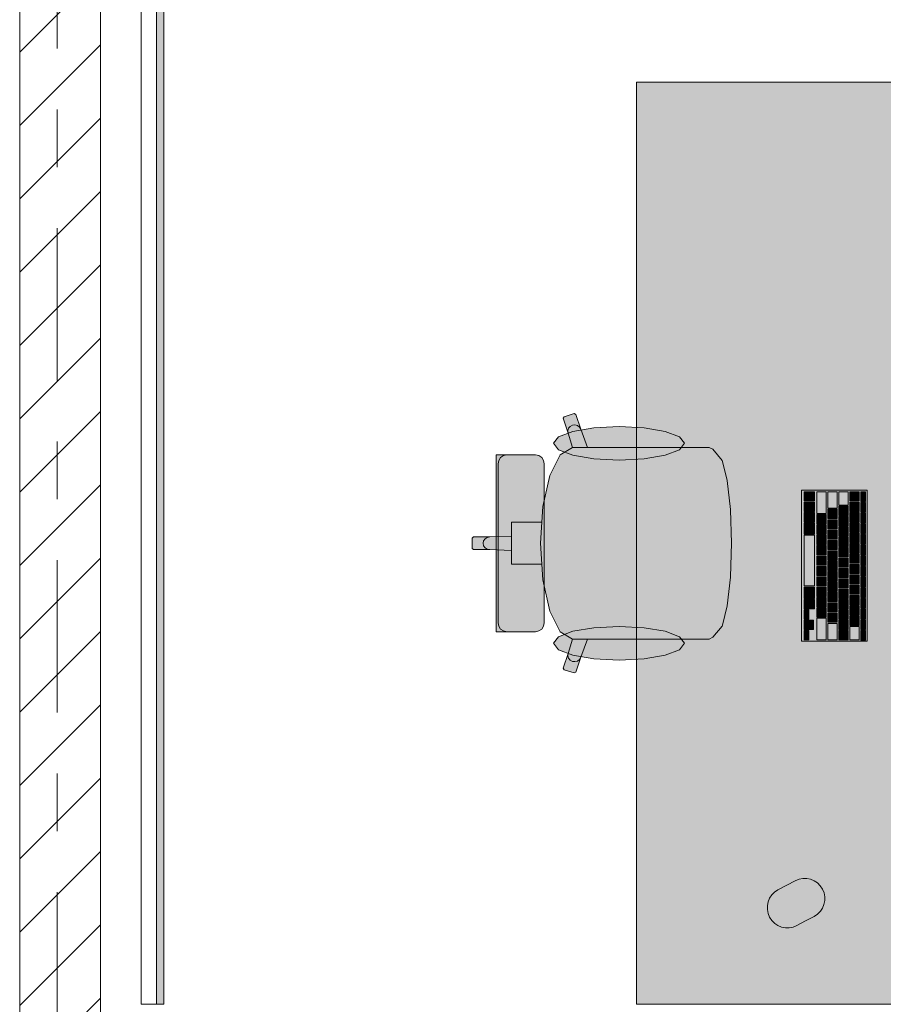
# Model space of a CAD drawing. Header units: metres. Extents: x -3.6 to 84.5, y -11 to 16.8.
# Tile 308 of 361: x 54.5 to 56, y 1 to 2.7. Entities that reach past the tile are written whole.
import ezdxf

# ---------------------------------------------------------------- set-up
doc = ezdxf.new("R2010")
doc.units = ezdxf.units.M
doc.header["$MEASUREMENT"] = 0
doc.linetypes.add('Strichlinie doppelt', pattern=[0.546806, 0.264583, -0.105833, 0.070556, -0.105833])
doc.linetypes.add('Wipeout_Contour', pattern=[1, 0, -1])
for name, color, linetype in [('451 - Universal.Achsen Raster', 7, 'Continuous'), ('605 - Struktur.Wand Innen', 7, 'Continuous'), ('701 - Einrichtung.Möbel', 7, 'Continuous'), ('Neubau_653 - Abdeckung.TB Verkofferung', 7, 'Continuous')]:
    doc.layers.add(name, color=color, linetype=linetype)

msp = doc.modelspace()

# ---------------------------------------------------------------- hatches: boundary and pattern name
at = {"layer": '701 - Einrichtung.Möbel', "linetype": 'Continuous', "lineweight": 0, "true_color": 0x3a3a3a}
for points in [[(56.335, 2.61), (55.535, 2.61), (55.535, 1.01), (56.335, 1.01)], [(55.6098, 1.9764), (55.4504, 1.9764), (55.4384, 2.0079), (55.4297, 2.0336), (55.4268, 2.035), (55.4095, 2.0296), (55.408, 2.0268), (55.4167, 2.0011), (55.4241, 1.9763), (55.4028, 1.9637), (55.3847, 1.9276), (55.3726, 1.8737), (55.3708, 1.8465), (55.3412, 1.8465), (55.3184, 1.8465), (55.3184, 1.8222), (55.2804, 1.8209), (55.2523, 1.8209), (55.25, 1.8187), (55.25, 1.81), (55.7, 1.81), (55.6981, 1.8681), (55.698, 1.8688), (55.6926, 1.9187), (55.6844, 1.9521), (55.6837, 1.9536), (55.6676, 1.9731), (55.661, 1.9764), (55.6374, 1.9764)], [(55.5048, 2.0127), (55.4613, 2.0104), (55.4244, 2.0041), (55.3998, 1.9946), (55.3911, 1.9835), (55.3998, 1.9723), (55.4244, 1.9628), (55.4613, 1.9565), (55.5048, 1.9542), (55.5483, 1.9565), (55.5851, 1.9628), (55.6098, 1.9723), (55.6184, 1.9835), (55.6098, 1.9946), (55.5851, 2.0041), (55.5483, 2.0104)], [(55.3751, 1.948), (55.374, 1.9539), (55.3707, 1.9589), (55.3657, 1.9622), (55.3599, 1.9634), (55.3565, 1.9634), (55.3483, 1.9634), (55.3237, 1.9634), (55.3136, 1.9634), (55.3101, 1.9634), (55.3023, 1.9634), (55.2989, 1.9634), (55.2915, 1.9634), (55.2915, 1.81), (55.3751, 1.81)], [(55.8212, 1.9019), (55.8212, 1.6399), (55.9352, 1.6399), (55.9352, 1.9019)], [(55.8262, 1.8914), (55.8262, 1.8836), (55.8264, 1.8834), (55.844, 1.8834), (55.8442, 1.8836), (55.8442, 1.8992), (55.844, 1.8994), (55.8264, 1.8994), (55.8262, 1.8992)], [(55.8482, 1.8807), (55.8482, 1.8621), (55.8484, 1.8619), (55.864, 1.8619), (55.8642, 1.8621), (55.8642, 1.8992), (55.864, 1.8994), (55.8484, 1.8994), (55.8482, 1.8992)], [(55.8672, 1.8852), (55.8672, 1.8711), (55.8674, 1.8709), (55.883, 1.8709), (55.8832, 1.8711), (55.8832, 1.8992), (55.883, 1.8994), (55.8674, 1.8994), (55.8672, 1.8992)], [(55.8862, 1.8879), (55.8862, 1.8766), (55.8864, 1.8764), (55.902, 1.8764), (55.9022, 1.8766), (55.9022, 1.8992), (55.902, 1.8994), (55.8864, 1.8994), (55.8862, 1.8992)], [(55.9052, 1.8914), (55.9052, 1.8836), (55.9054, 1.8834), (55.921, 1.8834), (55.9212, 1.8836), (55.9212, 1.8992), (55.921, 1.8994), (55.9054, 1.8994), (55.9052, 1.8992)], [(55.9242, 1.8909), (55.9242, 1.8826), (55.9244, 1.8824), (55.932, 1.8824), (55.9322, 1.8826), (55.9322, 1.8992), (55.932, 1.8994), (55.9244, 1.8994), (55.9242, 1.8992)], [(55.8262, 1.8734), (55.8262, 1.8656), (55.8264, 1.8654), (55.844, 1.8654), (55.8442, 1.8656), (55.8442, 1.8812), (55.844, 1.8814), (55.8264, 1.8814), (55.8262, 1.8812)], [(55.9052, 1.8734), (55.9052, 1.8656), (55.9054, 1.8654), (55.921, 1.8654), (55.9212, 1.8656), (55.9212, 1.8812), (55.921, 1.8814), (55.9054, 1.8814), (55.9052, 1.8812)], [(55.9242, 1.8724), (55.9242, 1.8641), (55.9244, 1.8639), (55.932, 1.8639), (55.9322, 1.8641), (55.9322, 1.8807), (55.932, 1.8809), (55.9244, 1.8809), (55.9242, 1.8807)], [(55.8262, 1.8554), (55.8262, 1.8476), (55.8264, 1.8474), (55.844, 1.8474), (55.8442, 1.8476), (55.8442, 1.8632), (55.844, 1.8634), (55.8264, 1.8634), (55.8262, 1.8632)], [(55.8672, 1.8609), (55.8672, 1.8531), (55.8674, 1.8529), (55.883, 1.8529), (55.8832, 1.8531), (55.8832, 1.8687), (55.883, 1.8689), (55.8674, 1.8689), (55.8672, 1.8687)], [(55.8862, 1.8664), (55.8862, 1.8586), (55.8864, 1.8584), (55.902, 1.8584), (55.9022, 1.8586), (55.9022, 1.8742), (55.902, 1.8744), (55.8864, 1.8744), (55.8862, 1.8742)], [(55.9052, 1.8554), (55.9052, 1.8476), (55.9054, 1.8474), (55.921, 1.8474), (55.9212, 1.8476), (55.9212, 1.8632), (55.921, 1.8634), (55.9054, 1.8634), (55.9052, 1.8632)], [(55.9242, 1.8539), (55.9242, 1.8456), (55.9244, 1.8454), (55.932, 1.8454), (55.9322, 1.8456), (55.9322, 1.8622), (55.932, 1.8624), (55.9244, 1.8624), (55.9242, 1.8622)], [(55.8262, 1.8357), (55.8262, 1.8261), (55.8264, 1.8259), (55.844, 1.8259), (55.8442, 1.8261), (55.8442, 1.8452), (55.844, 1.8454), (55.8264, 1.8454), (55.8262, 1.8452)], [(55.8482, 1.8519), (55.8482, 1.8441), (55.8484, 1.8439), (55.864, 1.8439), (55.8642, 1.8441), (55.8642, 1.8597), (55.864, 1.8599), (55.8484, 1.8599), (55.8482, 1.8597)], [(55.8672, 1.8429), (55.8672, 1.8351), (55.8674, 1.8349), (55.883, 1.8349), (55.8832, 1.8351), (55.8832, 1.8507), (55.883, 1.8509), (55.8674, 1.8509), (55.8672, 1.8507)], [(55.8862, 1.8484), (55.8862, 1.8406), (55.8864, 1.8404), (55.902, 1.8404), (55.9022, 1.8406), (55.9022, 1.8562), (55.902, 1.8564), (55.8864, 1.8564), (55.8862, 1.8562)], [(55.9052, 1.8374), (55.9052, 1.8296), (55.9054, 1.8294), (55.921, 1.8294), (55.9212, 1.8296), (55.9212, 1.8452), (55.921, 1.8454), (55.9054, 1.8454), (55.9052, 1.8452)], [(55.8482, 1.8339), (55.8482, 1.8261), (55.8484, 1.8259), (55.864, 1.8259), (55.8642, 1.8261), (55.8642, 1.8417), (55.864, 1.8419), (55.8484, 1.8419), (55.8482, 1.8417)], [(55.8672, 1.8249), (55.8672, 1.8171), (55.8674, 1.8169), (55.883, 1.8169), (55.8832, 1.8171), (55.8832, 1.8327), (55.883, 1.8329), (55.8674, 1.8329), (55.8672, 1.8327)], [(55.8862, 1.8304), (55.8862, 1.8226), (55.8864, 1.8224), (55.902, 1.8224), (55.9022, 1.8226), (55.9022, 1.8382), (55.902, 1.8384), (55.8864, 1.8384), (55.8862, 1.8382)], [(55.9242, 1.8354), (55.9242, 1.8271), (55.9244, 1.8269), (55.932, 1.8269), (55.9322, 1.8271), (55.9322, 1.8437), (55.932, 1.8439), (55.9244, 1.8439), (55.9242, 1.8437)], [(55.8262, 1.7799), (55.8262, 1.7361), (55.8264, 1.7359), (55.844, 1.7359), (55.8442, 1.7361), (55.8442, 1.8237), (55.844, 1.8239), (55.8264, 1.8239), (55.8262, 1.8237)], [(55.8482, 1.8159), (55.8482, 1.8081), (55.8484, 1.8079), (55.864, 1.8079), (55.8642, 1.8081), (55.8642, 1.8237), (55.864, 1.8239), (55.8484, 1.8239), (55.8482, 1.8237)], [(55.8672, 1.8069), (55.8672, 1.7991), (55.8674, 1.7989), (55.883, 1.7989), (55.8832, 1.7991), (55.8832, 1.8147), (55.883, 1.8149), (55.8674, 1.8149), (55.8672, 1.8147)], [(55.8862, 1.8124), (55.8862, 1.8046), (55.8864, 1.8044), (55.902, 1.8044), (55.9022, 1.8046), (55.9022, 1.8202), (55.902, 1.8204), (55.8864, 1.8204), (55.8862, 1.8202)], [(55.9052, 1.8194), (55.9052, 1.8116), (55.9054, 1.8114), (55.921, 1.8114), (55.9212, 1.8116), (55.9212, 1.8272), (55.921, 1.8274), (55.9054, 1.8274), (55.9052, 1.8272)], [(55.9242, 1.8169), (55.9242, 1.8086), (55.9244, 1.8084), (55.932, 1.8084), (55.9322, 1.8086), (55.9322, 1.8252), (55.932, 1.8254), (55.9244, 1.8254), (55.9242, 1.8252)], [(55.6098, 1.6436), (55.6374, 1.6436), (55.661, 1.6436), (55.6676, 1.6469), (55.6837, 1.6663), (55.6844, 1.6679), (55.6926, 1.7012), (55.698, 1.7511), (55.6981, 1.7519), (55.7, 1.81), (55.25, 1.81), (55.25, 1.8012), (55.2523, 1.799), (55.2804, 1.799), (55.3184, 1.7977), (55.3184, 1.7735), (55.3412, 1.7735), (55.3708, 1.7735), (55.3726, 1.7463), (55.3847, 1.6923), (55.4028, 1.6562), (55.4241, 1.6437), (55.4167, 1.6189), (55.408, 1.5932), (55.4095, 1.5904), (55.4268, 1.585), (55.4297, 1.5864), (55.4384, 1.6121), (55.4504, 1.6436)], [(55.3751, 1.6719), (55.3751, 1.81), (55.2915, 1.81), (55.2915, 1.6566), (55.2989, 1.6566), (55.3023, 1.6566), (55.3101, 1.6566), (55.3136, 1.6566), (55.3237, 1.6566), (55.3483, 1.6566), (55.3565, 1.6566), (55.3599, 1.6566), (55.3657, 1.6578), (55.3707, 1.6611), (55.374, 1.6661)], [(55.8482, 1.7979), (55.8482, 1.7901), (55.8484, 1.7899), (55.864, 1.7899), (55.8642, 1.7901), (55.8642, 1.8057), (55.864, 1.8059), (55.8484, 1.8059), (55.8482, 1.8057)], [(55.8672, 1.7889), (55.8672, 1.7811), (55.8674, 1.7809), (55.883, 1.7809), (55.8832, 1.7811), (55.8832, 1.7967), (55.883, 1.7969), (55.8674, 1.7969), (55.8672, 1.7967)], [(55.8862, 1.7944), (55.8862, 1.7866), (55.8864, 1.7864), (55.902, 1.7864), (55.9022, 1.7866), (55.9022, 1.8022), (55.902, 1.8024), (55.8864, 1.8024), (55.8862, 1.8022)], [(55.9052, 1.8014), (55.9052, 1.7936), (55.9054, 1.7934), (55.921, 1.7934), (55.9212, 1.7936), (55.9212, 1.8092), (55.921, 1.8094), (55.9054, 1.8094), (55.9052, 1.8092)], [(55.9242, 1.7984), (55.9242, 1.7901), (55.9244, 1.7899), (55.932, 1.7899), (55.9322, 1.7901), (55.9322, 1.8067), (55.932, 1.8069), (55.9244, 1.8069), (55.9242, 1.8067)], [(55.8482, 1.7799), (55.8482, 1.7721), (55.8484, 1.7719), (55.864, 1.7719), (55.8642, 1.7721), (55.8642, 1.7877), (55.864, 1.7879), (55.8484, 1.7879), (55.8482, 1.7877)], [(55.8672, 1.7709), (55.8672, 1.7631), (55.8674, 1.7629), (55.883, 1.7629), (55.8832, 1.7631), (55.8832, 1.7787), (55.883, 1.7789), (55.8674, 1.7789), (55.8672, 1.7787)], [(55.8862, 1.7764), (55.8862, 1.7686), (55.8864, 1.7684), (55.902, 1.7684), (55.9022, 1.7686), (55.9022, 1.7842), (55.902, 1.7844), (55.8864, 1.7844), (55.8862, 1.7842)], [(55.9052, 1.7834), (55.9052, 1.7756), (55.9054, 1.7754), (55.921, 1.7754), (55.9212, 1.7756), (55.9212, 1.7912), (55.921, 1.7914), (55.9054, 1.7914), (55.9052, 1.7912)], [(55.9242, 1.7799), (55.9242, 1.7716), (55.9244, 1.7714), (55.932, 1.7714), (55.9322, 1.7716), (55.9322, 1.7882), (55.932, 1.7884), (55.9244, 1.7884), (55.9242, 1.7882)], [(55.8482, 1.7619), (55.8482, 1.7541), (55.8484, 1.7539), (55.864, 1.7539), (55.8642, 1.7541), (55.8642, 1.7697), (55.864, 1.7699), (55.8484, 1.7699), (55.8482, 1.7697)], [(55.8672, 1.7529), (55.8672, 1.7451), (55.8674, 1.7449), (55.883, 1.7449), (55.8832, 1.7451), (55.8832, 1.7607), (55.883, 1.7609), (55.8674, 1.7609), (55.8672, 1.7607)], [(55.8862, 1.7584), (55.8862, 1.7506), (55.8864, 1.7504), (55.902, 1.7504), (55.9022, 1.7506), (55.9022, 1.7662), (55.902, 1.7664), (55.8864, 1.7664), (55.8862, 1.7662)], [(55.9052, 1.7654), (55.9052, 1.7576), (55.9054, 1.7574), (55.921, 1.7574), (55.9212, 1.7576), (55.9212, 1.7732), (55.921, 1.7734), (55.9054, 1.7734), (55.9052, 1.7732)], [(55.9242, 1.7614), (55.9242, 1.7531), (55.9244, 1.7529), (55.932, 1.7529), (55.9322, 1.7531), (55.9322, 1.7697), (55.932, 1.7699), (55.9244, 1.7699), (55.9242, 1.7697)], [(55.8482, 1.7439), (55.8482, 1.7361), (55.8484, 1.7359), (55.864, 1.7359), (55.8642, 1.7361), (55.8642, 1.7517), (55.864, 1.7519), (55.8484, 1.7519), (55.8482, 1.7517)], [(55.8672, 1.7349), (55.8672, 1.7271), (55.8674, 1.7269), (55.883, 1.7269), (55.8832, 1.7271), (55.8832, 1.7427), (55.883, 1.7429), (55.8674, 1.7429), (55.8672, 1.7427)], [(55.8862, 1.7404), (55.8862, 1.7326), (55.8864, 1.7324), (55.902, 1.7324), (55.9022, 1.7326), (55.9022, 1.7482), (55.902, 1.7484), (55.8864, 1.7484), (55.8862, 1.7482)], [(55.9052, 1.7474), (55.9052, 1.7396), (55.9054, 1.7394), (55.921, 1.7394), (55.9212, 1.7396), (55.9212, 1.7552), (55.921, 1.7554), (55.9054, 1.7554), (55.9052, 1.7552)], [(55.9242, 1.7429), (55.9242, 1.7346), (55.9244, 1.7344), (55.932, 1.7344), (55.9322, 1.7346), (55.9322, 1.7512), (55.932, 1.7514), (55.9244, 1.7514), (55.9242, 1.7512)], [(55.8262, 1.7242), (55.8262, 1.7146), (55.8264, 1.7144), (55.844, 1.7144), (55.8442, 1.7146), (55.8442, 1.7337), (55.844, 1.7339), (55.8264, 1.7339), (55.8262, 1.7337)], [(55.8482, 1.7259), (55.8482, 1.7181), (55.8484, 1.7179), (55.864, 1.7179), (55.8642, 1.7181), (55.8642, 1.7337), (55.864, 1.7339), (55.8484, 1.7339), (55.8482, 1.7337)], [(55.8862, 1.7224), (55.8862, 1.7146), (55.8864, 1.7144), (55.902, 1.7144), (55.9022, 1.7146), (55.9022, 1.7302), (55.902, 1.7304), (55.8864, 1.7304), (55.8862, 1.7302)], [(55.9052, 1.7294), (55.9052, 1.7216), (55.9054, 1.7214), (55.921, 1.7214), (55.9212, 1.7216), (55.9212, 1.7372), (55.921, 1.7374), (55.9054, 1.7374), (55.9052, 1.7372)], [(55.9242, 1.7244), (55.9242, 1.7161), (55.9244, 1.7159), (55.932, 1.7159), (55.9322, 1.7161), (55.9322, 1.7327), (55.932, 1.7329), (55.9244, 1.7329), (55.9242, 1.7327)], [(55.8262, 1.7044), (55.8262, 1.6966), (55.8264, 1.6964), (55.844, 1.6964), (55.8442, 1.6966), (55.8442, 1.7122), (55.844, 1.7124), (55.8264, 1.7124), (55.8262, 1.7122)], [(55.8482, 1.7079), (55.8482, 1.7001), (55.8484, 1.6999), (55.864, 1.6999), (55.8642, 1.7001), (55.8642, 1.7157), (55.864, 1.7159), (55.8484, 1.7159), (55.8482, 1.7157)], [(55.8672, 1.7169), (55.8672, 1.7091), (55.8674, 1.7089), (55.883, 1.7089), (55.8832, 1.7091), (55.8832, 1.7247), (55.883, 1.7249), (55.8674, 1.7249), (55.8672, 1.7247)], [(55.8862, 1.7044), (55.8862, 1.6966), (55.8864, 1.6964), (55.902, 1.6964), (55.9022, 1.6966), (55.9022, 1.7122), (55.902, 1.7124), (55.8864, 1.7124), (55.8862, 1.7122)], [(55.9052, 1.7114), (55.9052, 1.7036), (55.9054, 1.7034), (55.921, 1.7034), (55.9212, 1.7036), (55.9212, 1.7192), (55.921, 1.7194), (55.9054, 1.7194), (55.9052, 1.7192)], [(55.9242, 1.7059), (55.9242, 1.6976), (55.9244, 1.6974), (55.932, 1.6974), (55.9322, 1.6976), (55.9322, 1.7142), (55.932, 1.7144), (55.9244, 1.7144), (55.9242, 1.7142)], [(55.8262, 1.6864), (55.8262, 1.6786), (55.8264, 1.6784), (55.834, 1.6784), (55.8342, 1.6786), (55.8342, 1.6942), (55.834, 1.6944), (55.8264, 1.6944), (55.8262, 1.6942)], [(55.8482, 1.6899), (55.8482, 1.6821), (55.8484, 1.6819), (55.864, 1.6819), (55.8642, 1.6821), (55.8642, 1.6977), (55.864, 1.6979), (55.8484, 1.6979), (55.8482, 1.6977)], [(55.8672, 1.6989), (55.8672, 1.6911), (55.8674, 1.6909), (55.883, 1.6909), (55.8832, 1.6911), (55.8832, 1.7067), (55.883, 1.7069), (55.8674, 1.7069), (55.8672, 1.7067)], [(55.8862, 1.6864), (55.8862, 1.6786), (55.8864, 1.6784), (55.902, 1.6784), (55.9022, 1.6786), (55.9022, 1.6942), (55.902, 1.6944), (55.8864, 1.6944), (55.8862, 1.6942)], [(55.9052, 1.6934), (55.9052, 1.6856), (55.9054, 1.6854), (55.921, 1.6854), (55.9212, 1.6856), (55.9212, 1.7012), (55.921, 1.7014), (55.9054, 1.7014), (55.9052, 1.7012)], [(55.9242, 1.6874), (55.9242, 1.6791), (55.9244, 1.6789), (55.932, 1.6789), (55.9322, 1.6791), (55.9322, 1.6957), (55.932, 1.6959), (55.9244, 1.6959), (55.9242, 1.6957)], [(55.8262, 1.6684), (55.8262, 1.6606), (55.8264, 1.6604), (55.834, 1.6604), (55.8342, 1.6606), (55.8342, 1.6762), (55.834, 1.6764), (55.8264, 1.6764), (55.8262, 1.6762)], [(55.8342, 1.6684), (55.8342, 1.6606), (55.8344, 1.6604), (55.842, 1.6604), (55.8422, 1.6606), (55.8422, 1.6762), (55.842, 1.6764), (55.8344, 1.6764), (55.8342, 1.6762)], [(55.8482, 1.6612), (55.8482, 1.6426), (55.8484, 1.6424), (55.864, 1.6424), (55.8642, 1.6426), (55.8642, 1.6797), (55.864, 1.6799), (55.8484, 1.6799), (55.8482, 1.6797)], [(55.8672, 1.6809), (55.8672, 1.6731), (55.8674, 1.6729), (55.883, 1.6729), (55.8832, 1.6731), (55.8832, 1.6887), (55.883, 1.6889), (55.8674, 1.6889), (55.8672, 1.6887)], [(55.8862, 1.6684), (55.8862, 1.6606), (55.8864, 1.6604), (55.902, 1.6604), (55.9022, 1.6606), (55.9022, 1.6762), (55.902, 1.6764), (55.8864, 1.6764), (55.8862, 1.6762)], [(55.9052, 1.6754), (55.9052, 1.6676), (55.9054, 1.6674), (55.921, 1.6674), (55.9212, 1.6676), (55.9212, 1.6832), (55.921, 1.6834), (55.9054, 1.6834), (55.9052, 1.6832)], [(55.9242, 1.6689), (55.9242, 1.6606), (55.9244, 1.6604), (55.932, 1.6604), (55.9322, 1.6606), (55.9322, 1.6772), (55.932, 1.6774), (55.9244, 1.6774), (55.9242, 1.6772)], [(55.5048, 1.6073), (55.5483, 1.6095), (55.5851, 1.6159), (55.6098, 1.6253), (55.6184, 1.6365), (55.6098, 1.6477), (55.5851, 1.6572), (55.5483, 1.6635), (55.5048, 1.6657), (55.4613, 1.6635), (55.4244, 1.6572), (55.3998, 1.6477), (55.3911, 1.6365), (55.3998, 1.6253), (55.4244, 1.6159), (55.4613, 1.6095)], [(55.8262, 1.6504), (55.8262, 1.6426), (55.8264, 1.6424), (55.834, 1.6424), (55.8342, 1.6426), (55.8342, 1.6582), (55.834, 1.6584), (55.8264, 1.6584), (55.8262, 1.6582)], [(55.8672, 1.6567), (55.8672, 1.6426), (55.8674, 1.6424), (55.883, 1.6424), (55.8832, 1.6426), (55.8832, 1.6707), (55.883, 1.6709), (55.8674, 1.6709), (55.8672, 1.6707)], [(55.8862, 1.6504), (55.8862, 1.6426), (55.8864, 1.6424), (55.902, 1.6424), (55.9022, 1.6426), (55.9022, 1.6582), (55.902, 1.6584), (55.8864, 1.6584), (55.8862, 1.6582)], [(55.9052, 1.6539), (55.9052, 1.6426), (55.9054, 1.6424), (55.921, 1.6424), (55.9212, 1.6426), (55.9212, 1.6652), (55.921, 1.6654), (55.9054, 1.6654), (55.9052, 1.6652)], [(55.9242, 1.6504), (55.9242, 1.6421), (55.9244, 1.6419), (55.932, 1.6419), (55.9322, 1.6421), (55.9322, 1.6587), (55.932, 1.6589), (55.9244, 1.6589), (55.9242, 1.6587)], [(55.8285, 1.1547), (55.8435, 1.1626, 0.994302), (55.8106, 1.2244), (55.7806, 1.2085, 1), (55.8135, 1.1467)]]:
    msp.add_hatch(color=250, dxfattribs=at).paths.add_polyline_path(points)
at = {"layer": 'Neubau_653 - Abdeckung.TB Verkofferung', "linetype": 'Continuous', "lineweight": 0, "true_color": 0x000000}
h = msp.add_hatch(dxfattribs=at)
h.set_pattern_fill('Gips_0001', color=18, style=0, pattern_type=2)
h.set_pattern_definition([(45, (0, 0), (-0.01767767, 0.01767767), [0, -0.025])])
h.paths.add_polyline_path([(54.715, 1.01), (54.715, 5.0505), (54.7025, 5.0505), (54.7025, 1.01)])

# ---------------------------------------------------------------- linework, layer by layer
at = {"layer": '701 - Einrichtung.Möbel', "color": 7, "linetype": 'Continuous', "lineweight": 5, "true_color": 0xebebeb}
for p, q in [((55.4268, 2.035), (55.4095, 2.0296)), ((55.4297, 2.0336), (55.4268, 2.035)), ((55.4384, 2.0079), (55.4297, 2.0336)), ((55.4095, 2.0296), (55.408, 2.0268)), ((55.408, 2.0268), (55.4167, 2.0011)), ((55.4174, 2.0095), (55.4162, 2.0053)), ((55.4162, 2.0053), (55.4167, 2.0011)), ((55.4167, 2.0011), (55.4241, 1.9763)), ((55.4201, 2.0128), (55.4174, 2.0095)), ((55.424, 2.0149), (55.4201, 2.0128)), ((55.4284, 2.0154), (55.424, 2.0149)), ((55.4327, 2.0142), (55.4284, 2.0154)), ((55.4362, 2.0116), (55.4327, 2.0142)), ((55.4384, 2.0079), (55.4362, 2.0116)), ((55.4504, 1.9764), (55.4384, 2.0079)), ((55.4241, 1.9763), (55.4028, 1.9637)), ((55.4242, 1.9764), (55.4241, 1.9763)), ((55.4242, 1.9764), (55.4504, 1.9764)), ((55.6098, 1.9764), (55.4504, 1.9764)), ((55.6374, 1.9764), (55.6098, 1.9764)), ((55.661, 1.9764), (55.6374, 1.9764)), ((55.6676, 1.9731), (55.661, 1.9764)), ((55.6837, 1.9536), (55.6676, 1.9731)), ((55.2989, 1.9634), (55.2915, 1.9634)), ((55.2915, 1.9634), (55.2915, 1.81)), ((55.2949, 1.948), (55.2961, 1.9539)), ((55.2949, 1.81), (55.2949, 1.948)), ((55.2961, 1.9539), (55.2994, 1.9589)), ((55.3023, 1.9634), (55.2989, 1.9634)), ((55.2994, 1.9589), (55.3043, 1.9622)), ((55.3101, 1.9634), (55.3023, 1.9634)), ((55.3043, 1.9622), (55.3101, 1.9634)), ((55.3136, 1.9634), (55.3101, 1.9634)), ((55.3237, 1.9634), (55.3136, 1.9634)), ((55.3483, 1.9634), (55.3237, 1.9634)), ((55.3565, 1.9634), (55.3483, 1.9634)), ((55.3599, 1.9634), (55.3565, 1.9634)), ((55.3657, 1.9622), (55.3599, 1.9634)), ((55.3707, 1.9589), (55.3657, 1.9622)), ((55.374, 1.9539), (55.3707, 1.9589)), ((55.3751, 1.948), (55.374, 1.9539)), ((55.3751, 1.81), (55.3751, 1.948)), ((55.4028, 1.9637), (55.3847, 1.9276)), ((55.6844, 1.9521), (55.6837, 1.9536)), ((55.6926, 1.9187), (55.6844, 1.9521)), ((55.3847, 1.9276), (55.3726, 1.8737)), ((55.698, 1.8688), (55.6926, 1.9187)), ((55.3726, 1.8737), (55.3708, 1.8465)), ((55.6981, 1.8681), (55.698, 1.8688)), ((55.7, 1.81), (55.6981, 1.8681)), ((55.3412, 1.8465), (55.3184, 1.8465)), ((55.3184, 1.8465), (55.3184, 1.8222)), ((55.3708, 1.8465), (55.3412, 1.8465)), ((55.3708, 1.8465), (55.3683, 1.81)), ((55.2523, 1.8209), (55.25, 1.8187)), ((55.25, 1.8187), (55.25, 1.81)), ((55.2804, 1.8209), (55.2523, 1.8209)), ((55.2699, 1.8142), (55.269, 1.81)), ((55.2723, 1.8177), (55.2699, 1.8142)), ((55.276, 1.8201), (55.2723, 1.8177)), ((55.2804, 1.8209), (55.276, 1.8201)), ((55.3184, 1.8222), (55.2804, 1.8209)), ((55.3184, 1.8222), (55.3184, 1.81)), ((55.25, 1.8012), (55.25, 1.81)), ((55.2523, 1.799), (55.25, 1.8012)), ((55.2804, 1.799), (55.2523, 1.799)), ((55.2699, 1.8058), (55.269, 1.81)), ((55.2723, 1.8022), (55.2699, 1.8058)), ((55.276, 1.7999), (55.2723, 1.8022)), ((55.2804, 1.799), (55.276, 1.7999)), ((55.3184, 1.7977), (55.2804, 1.799)), ((55.2915, 1.6566), (55.2915, 1.81)), ((55.2949, 1.81), (55.2949, 1.6719)), ((55.3184, 1.7977), (55.3184, 1.81)), ((55.3184, 1.7735), (55.3184, 1.7977)), ((55.3708, 1.7735), (55.3683, 1.81)), ((55.3751, 1.81), (55.3751, 1.6719)), ((55.7, 1.81), (55.6981, 1.7519)), ((55.3412, 1.7735), (55.3184, 1.7735)), ((55.3708, 1.7735), (55.3412, 1.7735)), ((55.3726, 1.7463), (55.3708, 1.7735)), ((55.3847, 1.6923), (55.3726, 1.7463)), ((55.698, 1.7511), (55.6926, 1.7012)), ((55.6981, 1.7519), (55.698, 1.7511)), ((55.4028, 1.6562), (55.3847, 1.6923)), ((55.6926, 1.7012), (55.6844, 1.6679)), ((55.2949, 1.6719), (55.2961, 1.6661)), ((55.2961, 1.6661), (55.2994, 1.6611)), ((55.2994, 1.6611), (55.3043, 1.6578)), ((55.3043, 1.6578), (55.3101, 1.6566)), ((55.3657, 1.6578), (55.3599, 1.6566)), ((55.3707, 1.6611), (55.3657, 1.6578)), ((55.374, 1.6661), (55.3707, 1.6611)), ((55.3751, 1.6719), (55.374, 1.6661)), ((55.6837, 1.6663), (55.6676, 1.6469)), ((55.6844, 1.6679), (55.6837, 1.6663)), ((55.2989, 1.6566), (55.2915, 1.6566)), ((55.3023, 1.6566), (55.2989, 1.6566)), ((55.3101, 1.6566), (55.3023, 1.6566)), ((55.3136, 1.6566), (55.3101, 1.6566)), ((55.3237, 1.6566), (55.3136, 1.6566)), ((55.3483, 1.6566), (55.3237, 1.6566)), ((55.3565, 1.6566), (55.3483, 1.6566)), ((55.3599, 1.6566), (55.3565, 1.6566)), ((55.4241, 1.6437), (55.4028, 1.6562)), ((55.4167, 1.6189), (55.4241, 1.6437)), ((55.4242, 1.6436), (55.4241, 1.6437)), ((55.4242, 1.6436), (55.4504, 1.6436)), ((55.4504, 1.6436), (55.4384, 1.6121)), ((55.6098, 1.6436), (55.4504, 1.6436)), ((55.6374, 1.6436), (55.6098, 1.6436)), ((55.661, 1.6436), (55.6374, 1.6436)), ((55.6676, 1.6469), (55.661, 1.6436)), ((55.408, 1.5932), (55.4167, 1.6189)), ((55.4162, 1.6146), (55.4167, 1.6189)), ((55.4174, 1.6105), (55.4162, 1.6146)), ((55.4201, 1.6071), (55.4174, 1.6105)), ((55.424, 1.6051), (55.4201, 1.6071)), ((55.4384, 1.6121), (55.4297, 1.5864)), ((55.4362, 1.6084), (55.4327, 1.6057)), ((55.4384, 1.6121), (55.4362, 1.6084)), ((55.4095, 1.5904), (55.408, 1.5932)), ((55.4268, 1.585), (55.4095, 1.5904)), ((55.4284, 1.6046), (55.424, 1.6051)), ((55.4327, 1.6057), (55.4284, 1.6046)), ((55.4297, 1.5864), (55.4268, 1.585))]:
    msp.add_line(p, q, dxfattribs=at)
at = {"layer": '701 - Einrichtung.Möbel', "color": 7, "linetype": 'Continuous', "lineweight": 5, "true_color": 0xebebeb, "flags": 128}
for points in [[(56.335, 2.61), (56.335, 1.01), (55.535, 1.01), (55.535, 2.61)], [(55.5048, 2.0127), (55.4613, 2.0104), (55.4244, 2.0041), (55.3998, 1.9946), (55.3911, 1.9835), (55.3998, 1.9723), (55.4244, 1.9628), (55.4613, 1.9565), (55.5048, 1.9542), (55.5483, 1.9565), (55.5851, 1.9628), (55.6098, 1.9723), (55.6184, 1.9835), (55.6098, 1.9946), (55.5851, 2.0041), (55.5483, 2.0104)], [(55.8212, 1.9019), (55.8212, 1.6399), (55.9352, 1.6399), (55.9352, 1.9019)], [(55.8262, 1.8914), (55.8262, 1.8836), (55.8264, 1.8834), (55.844, 1.8834), (55.8442, 1.8836), (55.8442, 1.8992), (55.844, 1.8994), (55.8264, 1.8994), (55.8262, 1.8992)], [(55.8482, 1.8807), (55.8482, 1.8621), (55.8484, 1.8619), (55.864, 1.8619), (55.8642, 1.8621), (55.8642, 1.8992), (55.864, 1.8994), (55.8484, 1.8994), (55.8482, 1.8992)], [(55.8672, 1.8852), (55.8672, 1.8711), (55.8674, 1.8709), (55.883, 1.8709), (55.8832, 1.8711), (55.8832, 1.8992), (55.883, 1.8994), (55.8674, 1.8994), (55.8672, 1.8992)], [(55.8862, 1.8879), (55.8862, 1.8766), (55.8864, 1.8764), (55.902, 1.8764), (55.9022, 1.8766), (55.9022, 1.8992), (55.902, 1.8994), (55.8864, 1.8994), (55.8862, 1.8992)], [(55.9052, 1.8914), (55.9052, 1.8836), (55.9054, 1.8834), (55.921, 1.8834), (55.9212, 1.8836), (55.9212, 1.8992), (55.921, 1.8994), (55.9054, 1.8994), (55.9052, 1.8992)], [(55.9242, 1.8909), (55.9242, 1.8826), (55.9244, 1.8824), (55.932, 1.8824), (55.9322, 1.8826), (55.9322, 1.8992), (55.932, 1.8994), (55.9244, 1.8994), (55.9242, 1.8992)], [(55.8262, 1.8734), (55.8262, 1.8656), (55.8264, 1.8654), (55.844, 1.8654), (55.8442, 1.8656), (55.8442, 1.8812), (55.844, 1.8814), (55.8264, 1.8814), (55.8262, 1.8812)], [(55.9052, 1.8734), (55.9052, 1.8656), (55.9054, 1.8654), (55.921, 1.8654), (55.9212, 1.8656), (55.9212, 1.8812), (55.921, 1.8814), (55.9054, 1.8814), (55.9052, 1.8812)], [(55.9242, 1.8724), (55.9242, 1.8641), (55.9244, 1.8639), (55.932, 1.8639), (55.9322, 1.8641), (55.9322, 1.8807), (55.932, 1.8809), (55.9244, 1.8809), (55.9242, 1.8807)], [(55.8262, 1.8554), (55.8262, 1.8476), (55.8264, 1.8474), (55.844, 1.8474), (55.8442, 1.8476), (55.8442, 1.8632), (55.844, 1.8634), (55.8264, 1.8634), (55.8262, 1.8632)], [(55.8672, 1.8609), (55.8672, 1.8531), (55.8674, 1.8529), (55.883, 1.8529), (55.8832, 1.8531), (55.8832, 1.8687), (55.883, 1.8689), (55.8674, 1.8689), (55.8672, 1.8687)], [(55.8862, 1.8664), (55.8862, 1.8586), (55.8864, 1.8584), (55.902, 1.8584), (55.9022, 1.8586), (55.9022, 1.8742), (55.902, 1.8744), (55.8864, 1.8744), (55.8862, 1.8742)], [(55.9052, 1.8554), (55.9052, 1.8476), (55.9054, 1.8474), (55.921, 1.8474), (55.9212, 1.8476), (55.9212, 1.8632), (55.921, 1.8634), (55.9054, 1.8634), (55.9052, 1.8632)], [(55.9242, 1.8539), (55.9242, 1.8456), (55.9244, 1.8454), (55.932, 1.8454), (55.9322, 1.8456), (55.9322, 1.8622), (55.932, 1.8624), (55.9244, 1.8624), (55.9242, 1.8622)], [(55.8262, 1.8357), (55.8262, 1.8261), (55.8264, 1.8259), (55.844, 1.8259), (55.8442, 1.8261), (55.8442, 1.8452), (55.844, 1.8454), (55.8264, 1.8454), (55.8262, 1.8452)], [(55.8482, 1.8519), (55.8482, 1.8441), (55.8484, 1.8439), (55.864, 1.8439), (55.8642, 1.8441), (55.8642, 1.8597), (55.864, 1.8599), (55.8484, 1.8599), (55.8482, 1.8597)], [(55.8672, 1.8429), (55.8672, 1.8351), (55.8674, 1.8349), (55.883, 1.8349), (55.8832, 1.8351), (55.8832, 1.8507), (55.883, 1.8509), (55.8674, 1.8509), (55.8672, 1.8507)], [(55.8862, 1.8484), (55.8862, 1.8406), (55.8864, 1.8404), (55.902, 1.8404), (55.9022, 1.8406), (55.9022, 1.8562), (55.902, 1.8564), (55.8864, 1.8564), (55.8862, 1.8562)], [(55.9052, 1.8374), (55.9052, 1.8296), (55.9054, 1.8294), (55.921, 1.8294), (55.9212, 1.8296), (55.9212, 1.8452), (55.921, 1.8454), (55.9054, 1.8454), (55.9052, 1.8452)], [(55.8482, 1.8339), (55.8482, 1.8261), (55.8484, 1.8259), (55.864, 1.8259), (55.8642, 1.8261), (55.8642, 1.8417), (55.864, 1.8419), (55.8484, 1.8419), (55.8482, 1.8417)], [(55.8672, 1.8249), (55.8672, 1.8171), (55.8674, 1.8169), (55.883, 1.8169), (55.8832, 1.8171), (55.8832, 1.8327), (55.883, 1.8329), (55.8674, 1.8329), (55.8672, 1.8327)], [(55.8862, 1.8304), (55.8862, 1.8226), (55.8864, 1.8224), (55.902, 1.8224), (55.9022, 1.8226), (55.9022, 1.8382), (55.902, 1.8384), (55.8864, 1.8384), (55.8862, 1.8382)], [(55.9242, 1.8354), (55.9242, 1.8271), (55.9244, 1.8269), (55.932, 1.8269), (55.9322, 1.8271), (55.9322, 1.8437), (55.932, 1.8439), (55.9244, 1.8439), (55.9242, 1.8437)], [(55.8262, 1.7799), (55.8262, 1.7361), (55.8264, 1.7359), (55.844, 1.7359), (55.8442, 1.7361), (55.8442, 1.8237), (55.844, 1.8239), (55.8264, 1.8239), (55.8262, 1.8237)], [(55.8482, 1.8159), (55.8482, 1.8081), (55.8484, 1.8079), (55.864, 1.8079), (55.8642, 1.8081), (55.8642, 1.8237), (55.864, 1.8239), (55.8484, 1.8239), (55.8482, 1.8237)], [(55.8672, 1.8069), (55.8672, 1.7991), (55.8674, 1.7989), (55.883, 1.7989), (55.8832, 1.7991), (55.8832, 1.8147), (55.883, 1.8149), (55.8674, 1.8149), (55.8672, 1.8147)], [(55.8862, 1.8124), (55.8862, 1.8046), (55.8864, 1.8044), (55.902, 1.8044), (55.9022, 1.8046), (55.9022, 1.8202), (55.902, 1.8204), (55.8864, 1.8204), (55.8862, 1.8202)], [(55.9052, 1.8194), (55.9052, 1.8116), (55.9054, 1.8114), (55.921, 1.8114), (55.9212, 1.8116), (55.9212, 1.8272), (55.921, 1.8274), (55.9054, 1.8274), (55.9052, 1.8272)], [(55.9242, 1.8169), (55.9242, 1.8086), (55.9244, 1.8084), (55.932, 1.8084), (55.9322, 1.8086), (55.9322, 1.8252), (55.932, 1.8254), (55.9244, 1.8254), (55.9242, 1.8252)], [(55.8482, 1.7979), (55.8482, 1.7901), (55.8484, 1.7899), (55.864, 1.7899), (55.8642, 1.7901), (55.8642, 1.8057), (55.864, 1.8059), (55.8484, 1.8059), (55.8482, 1.8057)], [(55.8672, 1.7889), (55.8672, 1.7811), (55.8674, 1.7809), (55.883, 1.7809), (55.8832, 1.7811), (55.8832, 1.7967), (55.883, 1.7969), (55.8674, 1.7969), (55.8672, 1.7967)], [(55.8862, 1.7944), (55.8862, 1.7866), (55.8864, 1.7864), (55.902, 1.7864), (55.9022, 1.7866), (55.9022, 1.8022), (55.902, 1.8024), (55.8864, 1.8024), (55.8862, 1.8022)], [(55.9052, 1.8014), (55.9052, 1.7936), (55.9054, 1.7934), (55.921, 1.7934), (55.9212, 1.7936), (55.9212, 1.8092), (55.921, 1.8094), (55.9054, 1.8094), (55.9052, 1.8092)], [(55.9242, 1.7984), (55.9242, 1.7901), (55.9244, 1.7899), (55.932, 1.7899), (55.9322, 1.7901), (55.9322, 1.8067), (55.932, 1.8069), (55.9244, 1.8069), (55.9242, 1.8067)], [(55.8482, 1.7799), (55.8482, 1.7721), (55.8484, 1.7719), (55.864, 1.7719), (55.8642, 1.7721), (55.8642, 1.7877), (55.864, 1.7879), (55.8484, 1.7879), (55.8482, 1.7877)], [(55.8672, 1.7709), (55.8672, 1.7631), (55.8674, 1.7629), (55.883, 1.7629), (55.8832, 1.7631), (55.8832, 1.7787), (55.883, 1.7789), (55.8674, 1.7789), (55.8672, 1.7787)], [(55.8862, 1.7764), (55.8862, 1.7686), (55.8864, 1.7684), (55.902, 1.7684), (55.9022, 1.7686), (55.9022, 1.7842), (55.902, 1.7844), (55.8864, 1.7844), (55.8862, 1.7842)], [(55.9052, 1.7834), (55.9052, 1.7756), (55.9054, 1.7754), (55.921, 1.7754), (55.9212, 1.7756), (55.9212, 1.7912), (55.921, 1.7914), (55.9054, 1.7914), (55.9052, 1.7912)], [(55.9242, 1.7799), (55.9242, 1.7716), (55.9244, 1.7714), (55.932, 1.7714), (55.9322, 1.7716), (55.9322, 1.7882), (55.932, 1.7884), (55.9244, 1.7884), (55.9242, 1.7882)], [(55.8482, 1.7619), (55.8482, 1.7541), (55.8484, 1.7539), (55.864, 1.7539), (55.8642, 1.7541), (55.8642, 1.7697), (55.864, 1.7699), (55.8484, 1.7699), (55.8482, 1.7697)], [(55.8672, 1.7529), (55.8672, 1.7451), (55.8674, 1.7449), (55.883, 1.7449), (55.8832, 1.7451), (55.8832, 1.7607), (55.883, 1.7609), (55.8674, 1.7609), (55.8672, 1.7607)], [(55.8862, 1.7584), (55.8862, 1.7506), (55.8864, 1.7504), (55.902, 1.7504), (55.9022, 1.7506), (55.9022, 1.7662), (55.902, 1.7664), (55.8864, 1.7664), (55.8862, 1.7662)], [(55.9052, 1.7654), (55.9052, 1.7576), (55.9054, 1.7574), (55.921, 1.7574), (55.9212, 1.7576), (55.9212, 1.7732), (55.921, 1.7734), (55.9054, 1.7734), (55.9052, 1.7732)], [(55.9242, 1.7614), (55.9242, 1.7531), (55.9244, 1.7529), (55.932, 1.7529), (55.9322, 1.7531), (55.9322, 1.7697), (55.932, 1.7699), (55.9244, 1.7699), (55.9242, 1.7697)], [(55.8482, 1.7439), (55.8482, 1.7361), (55.8484, 1.7359), (55.864, 1.7359), (55.8642, 1.7361), (55.8642, 1.7517), (55.864, 1.7519), (55.8484, 1.7519), (55.8482, 1.7517)], [(55.8672, 1.7349), (55.8672, 1.7271), (55.8674, 1.7269), (55.883, 1.7269), (55.8832, 1.7271), (55.8832, 1.7427), (55.883, 1.7429), (55.8674, 1.7429), (55.8672, 1.7427)], [(55.8862, 1.7404), (55.8862, 1.7326), (55.8864, 1.7324), (55.902, 1.7324), (55.9022, 1.7326), (55.9022, 1.7482), (55.902, 1.7484), (55.8864, 1.7484), (55.8862, 1.7482)], [(55.9052, 1.7474), (55.9052, 1.7396), (55.9054, 1.7394), (55.921, 1.7394), (55.9212, 1.7396), (55.9212, 1.7552), (55.921, 1.7554), (55.9054, 1.7554), (55.9052, 1.7552)], [(55.9242, 1.7429), (55.9242, 1.7346), (55.9244, 1.7344), (55.932, 1.7344), (55.9322, 1.7346), (55.9322, 1.7512), (55.932, 1.7514), (55.9244, 1.7514), (55.9242, 1.7512)], [(55.8262, 1.7242), (55.8262, 1.7146), (55.8264, 1.7144), (55.844, 1.7144), (55.8442, 1.7146), (55.8442, 1.7337), (55.844, 1.7339), (55.8264, 1.7339), (55.8262, 1.7337)], [(55.8482, 1.7259), (55.8482, 1.7181), (55.8484, 1.7179), (55.864, 1.7179), (55.8642, 1.7181), (55.8642, 1.7337), (55.864, 1.7339), (55.8484, 1.7339), (55.8482, 1.7337)], [(55.8862, 1.7224), (55.8862, 1.7146), (55.8864, 1.7144), (55.902, 1.7144), (55.9022, 1.7146), (55.9022, 1.7302), (55.902, 1.7304), (55.8864, 1.7304), (55.8862, 1.7302)], [(55.9052, 1.7294), (55.9052, 1.7216), (55.9054, 1.7214), (55.921, 1.7214), (55.9212, 1.7216), (55.9212, 1.7372), (55.921, 1.7374), (55.9054, 1.7374), (55.9052, 1.7372)], [(55.9242, 1.7244), (55.9242, 1.7161), (55.9244, 1.7159), (55.932, 1.7159), (55.9322, 1.7161), (55.9322, 1.7327), (55.932, 1.7329), (55.9244, 1.7329), (55.9242, 1.7327)], [(55.8262, 1.7044), (55.8262, 1.6966), (55.8264, 1.6964), (55.844, 1.6964), (55.8442, 1.6966), (55.8442, 1.7122), (55.844, 1.7124), (55.8264, 1.7124), (55.8262, 1.7122)], [(55.8482, 1.7079), (55.8482, 1.7001), (55.8484, 1.6999), (55.864, 1.6999), (55.8642, 1.7001), (55.8642, 1.7157), (55.864, 1.7159), (55.8484, 1.7159), (55.8482, 1.7157)], [(55.8672, 1.7169), (55.8672, 1.7091), (55.8674, 1.7089), (55.883, 1.7089), (55.8832, 1.7091), (55.8832, 1.7247), (55.883, 1.7249), (55.8674, 1.7249), (55.8672, 1.7247)], [(55.8862, 1.7044), (55.8862, 1.6966), (55.8864, 1.6964), (55.902, 1.6964), (55.9022, 1.6966), (55.9022, 1.7122), (55.902, 1.7124), (55.8864, 1.7124), (55.8862, 1.7122)], [(55.9052, 1.7114), (55.9052, 1.7036), (55.9054, 1.7034), (55.921, 1.7034), (55.9212, 1.7036), (55.9212, 1.7192), (55.921, 1.7194), (55.9054, 1.7194), (55.9052, 1.7192)], [(55.9242, 1.7059), (55.9242, 1.6976), (55.9244, 1.6974), (55.932, 1.6974), (55.9322, 1.6976), (55.9322, 1.7142), (55.932, 1.7144), (55.9244, 1.7144), (55.9242, 1.7142)], [(55.8262, 1.6864), (55.8262, 1.6786), (55.8264, 1.6784), (55.834, 1.6784), (55.8342, 1.6786), (55.8342, 1.6942), (55.834, 1.6944), (55.8264, 1.6944), (55.8262, 1.6942)], [(55.8482, 1.6899), (55.8482, 1.6821), (55.8484, 1.6819), (55.864, 1.6819), (55.8642, 1.6821), (55.8642, 1.6977), (55.864, 1.6979), (55.8484, 1.6979), (55.8482, 1.6977)], [(55.8672, 1.6989), (55.8672, 1.6911), (55.8674, 1.6909), (55.883, 1.6909), (55.8832, 1.6911), (55.8832, 1.7067), (55.883, 1.7069), (55.8674, 1.7069), (55.8672, 1.7067)], [(55.8862, 1.6864), (55.8862, 1.6786), (55.8864, 1.6784), (55.902, 1.6784), (55.9022, 1.6786), (55.9022, 1.6942), (55.902, 1.6944), (55.8864, 1.6944), (55.8862, 1.6942)], [(55.9052, 1.6934), (55.9052, 1.6856), (55.9054, 1.6854), (55.921, 1.6854), (55.9212, 1.6856), (55.9212, 1.7012), (55.921, 1.7014), (55.9054, 1.7014), (55.9052, 1.7012)], [(55.9242, 1.6874), (55.9242, 1.6791), (55.9244, 1.6789), (55.932, 1.6789), (55.9322, 1.6791), (55.9322, 1.6957), (55.932, 1.6959), (55.9244, 1.6959), (55.9242, 1.6957)], [(55.8262, 1.6684), (55.8262, 1.6606), (55.8264, 1.6604), (55.834, 1.6604), (55.8342, 1.6606), (55.8342, 1.6762), (55.834, 1.6764), (55.8264, 1.6764), (55.8262, 1.6762)], [(55.8342, 1.6684), (55.8342, 1.6606), (55.8344, 1.6604), (55.842, 1.6604), (55.8422, 1.6606), (55.8422, 1.6762), (55.842, 1.6764), (55.8344, 1.6764), (55.8342, 1.6762)], [(55.8482, 1.6612), (55.8482, 1.6426), (55.8484, 1.6424), (55.864, 1.6424), (55.8642, 1.6426), (55.8642, 1.6797), (55.864, 1.6799), (55.8484, 1.6799), (55.8482, 1.6797)], [(55.8672, 1.6809), (55.8672, 1.6731), (55.8674, 1.6729), (55.883, 1.6729), (55.8832, 1.6731), (55.8832, 1.6887), (55.883, 1.6889), (55.8674, 1.6889), (55.8672, 1.6887)], [(55.8862, 1.6684), (55.8862, 1.6606), (55.8864, 1.6604), (55.902, 1.6604), (55.9022, 1.6606), (55.9022, 1.6762), (55.902, 1.6764), (55.8864, 1.6764), (55.8862, 1.6762)], [(55.9052, 1.6754), (55.9052, 1.6676), (55.9054, 1.6674), (55.921, 1.6674), (55.9212, 1.6676), (55.9212, 1.6832), (55.921, 1.6834), (55.9054, 1.6834), (55.9052, 1.6832)], [(55.9242, 1.6689), (55.9242, 1.6606), (55.9244, 1.6604), (55.932, 1.6604), (55.9322, 1.6606), (55.9322, 1.6772), (55.932, 1.6774), (55.9244, 1.6774), (55.9242, 1.6772)], [(55.5048, 1.6073), (55.4613, 1.6095), (55.4244, 1.6159), (55.3998, 1.6253), (55.3911, 1.6365), (55.3998, 1.6477), (55.4244, 1.6572), (55.4613, 1.6635), (55.5048, 1.6657), (55.5483, 1.6635), (55.5851, 1.6572), (55.6098, 1.6477), (55.6184, 1.6365), (55.6098, 1.6253), (55.5851, 1.6159), (55.5483, 1.6095)], [(55.8262, 1.6504), (55.8262, 1.6426), (55.8264, 1.6424), (55.834, 1.6424), (55.8342, 1.6426), (55.8342, 1.6582), (55.834, 1.6584), (55.8264, 1.6584), (55.8262, 1.6582)], [(55.8672, 1.6567), (55.8672, 1.6426), (55.8674, 1.6424), (55.883, 1.6424), (55.8832, 1.6426), (55.8832, 1.6707), (55.883, 1.6709), (55.8674, 1.6709), (55.8672, 1.6707)], [(55.8862, 1.6504), (55.8862, 1.6426), (55.8864, 1.6424), (55.902, 1.6424), (55.9022, 1.6426), (55.9022, 1.6582), (55.902, 1.6584), (55.8864, 1.6584), (55.8862, 1.6582)], [(55.9052, 1.6539), (55.9052, 1.6426), (55.9054, 1.6424), (55.921, 1.6424), (55.9212, 1.6426), (55.9212, 1.6652), (55.921, 1.6654), (55.9054, 1.6654), (55.9052, 1.6652)], [(55.9242, 1.6504), (55.9242, 1.6421), (55.9244, 1.6419), (55.932, 1.6419), (55.9322, 1.6421), (55.9322, 1.6587), (55.932, 1.6589), (55.9244, 1.6589), (55.9242, 1.6587)]]:
    msp.add_lwpolyline(points, close=True, dxfattribs=at)
msp.add_lwpolyline([(55.8285, 1.1547), (55.8435, 1.1626, 0.994302), (55.8106, 1.2244), (55.7806, 1.2085, 1), (55.8135, 1.1467)], format="xyb", close=True, dxfattribs=at)
at = {"layer": 'Neubau_653 - Abdeckung.TB Verkofferung', "color": 1, "linetype": 'Continuous', "lineweight": 5}
for p, q in [((54.6755, 5.0505), (54.6755, 1.01)), ((54.7025, 5.0505), (54.7025, 1.01)), ((54.715, 5.0505), (54.715, 1.01))]:
    msp.add_line(p, q, dxfattribs=at)
at = {"layer": 'Neubau_653 - Abdeckung.TB Verkofferung', "color": 1, "linetype": 'Continuous', "lineweight": 9}
msp.add_line((54.715, 1.01), (54.715, 5.0505), dxfattribs=at)
at = {"layer": 'Neubau_653 - Abdeckung.TB Verkofferung', "color": 1, "linetype": 'Continuous', "lineweight": 5, "flags": 128}
msp.add_lwpolyline([(54.715, 1.01), (54.7025, 1.01), (54.6755, 1.01)], dxfattribs=at)

# ---------------------------------------------------------------- wipeouts: each hides what was drawn before it
at = {"color": 254, "linetype": 'Wipeout_Contour', "lineweight": 0, "ltscale": 218.62954}
msp.add_wipeout([(54.605, 5.1), (54.465, 5.1), (54.465, 0.7), (54.605, 0.7)], dxfattribs=at).dxf.layer = '605 - Struktur.Wand Innen'

# ---------------------------------------------------------------- next in the draw order: hatches: boundary and pattern name
at = {"layer": '605 - Struktur.Wand Innen', "linetype": 'Continuous', "lineweight": 0, "true_color": 0x000000}
h = msp.add_hatch(dxfattribs=at)
h.set_pattern_fill('MW_Ziegel_0001', color=18, style=0, pattern_type=2)
h.set_pattern_definition([(45, (0, 0), (-0.06363961, 0.06363961), [])])
h.paths.add_polyline_path([(54.605, 5.1), (54.465, 5.1), (54.465, 0.7), (54.605, 0.7)])

# ---------------------------------------------------------------- next in the draw order: linework, layer by layer
at = {"layer": '451 - Universal.Achsen Raster', "color": 160, "linetype": 'Strichlinie doppelt', "lineweight": 9, "true_color": 0x3232ff}
msp.add_line((54.53, -10.585), (54.53, 16.355), dxfattribs=at)
at = {"layer": '605 - Struktur.Wand Innen', "color": 7, "linetype": 'Continuous', "lineweight": 18, "flags": 128}
for points in [[(54.465, 5.1), (54.465, 0.7)], [(54.605, 0.7), (54.605, 5.1)]]:
    msp.add_lwpolyline(points, dxfattribs=at)
at = {"layer": 'Neubau_653 - Abdeckung.TB Verkofferung', "color": 1, "linetype": 'Continuous', "lineweight": 9}
msp.add_line((54.605, 1.01), (54.605, 5.0505), dxfattribs=at)

doc.saveas('drawing.dxf')
